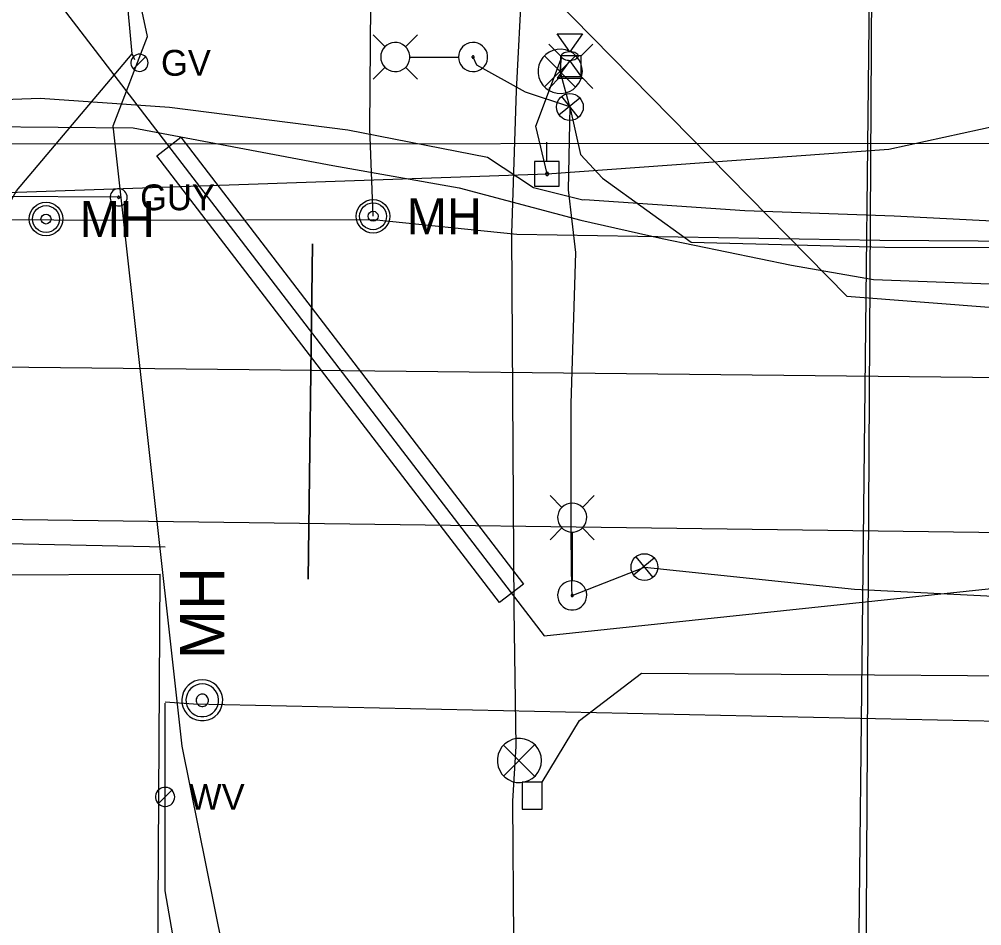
# Model space of a CAD drawing. Extents: x 596028 to 606371, y 330010 to 403088.
# Drawn here: x 604755.5 to 604899.1, y 332631.8 to 332767 of the extents above; entities that cross this region are included whole.
import ezdxf

# ---------------------------------------------------------------- set-up
doc = ezdxf.new("R2010")
doc.units = 0
for name, color, linetype in [('Default', 7, 'Continuous'), ('E_FTMS', 7, 'Continuous'), ('E_FTMS_Conduit', 7, 'Continuous'), ('E_LTG', 7, 'Continuous'), ('E_LTG_CID', 7, 'Continuous'), ('E_SIG', 7, 'Continuous'), ('E_UTL_E', 7, 'Continuous'), ('E_UTL_E_Bold', 7, 'Continuous'), ('E_UTL_E_UG', 7, 'Continuous'), ('E_UTL_EGuyWire', 7, 'Continuous'), ('E_UTL_EPowerPole', 7, 'Continuous'), ('E_UTL_FO_UG_MCI', 7, 'Continuous'), ('E_UTL_FO_UG_MWFN', 7, 'Continuous'), ('E_UTL_G', 7, 'Continuous'), ('E_UTL_G_UG', 7, 'Continuous'), ('E_UTL_Overhead', 7, 'Continuous'), ('E_UTL_SAN_UG', 7, 'Continuous'), ('E_UTL_T_UG', 7, 'Continuous'), ('E_UTL_TV_UG', 7, 'Continuous'), ('E_UTL_W', 7, 'Continuous'), ('E_UTL_W_MH', 7, 'Continuous'), ('E_UTL_W_UG', 7, 'Continuous')]:
    doc.layers.add(name, color=color, linetype=linetype)

# ---------------------------------------------------------------- blocks, each defined once
blk = doc.blocks.new('_U310')
at = {"layer": 'E_SIG'}
for p, q in [((0, 6.1), (0, -6.1)), ((-6.09, 0.4), (6.1, 0.4))]:
    blk.add_line(p, q, dxfattribs=at)
blk.add_circle((0, 0.01), 6.1, dxfattribs=at)
blk = doc.blocks.new('MH')
at = {"layer": 'Default'}
for radius in [15.24, 12.19, 4.57]:
    blk.add_circle((0, 0), radius, dxfattribs=at)
blk.add_text('MH', height=32.918, dxfattribs=at).set_placement((30.48, -16.46))

msp = doc.modelspace()

# ---------------------------------------------------------------- linework, layer by layer
at = {"layer": 'E_FTMS'}
for points in [[(604833.39, 332656.41), (604833.33, 332657.03), (604833.15, 332657.63), (604832.86, 332658.19), (604832.47, 332658.68), (604832, 332659.09), (604831.46, 332659.41), (604830.86, 332659.61), (604830.24, 332659.7), (604829.62, 332659.67), (604829.01, 332659.52), (604828.44, 332659.26), (604827.92, 332658.9), (604827.49, 332658.45), (604827.15, 332657.92), (604826.92, 332657.34), (604826.8, 332656.72), (604826.8, 332656.09), (604826.92, 332655.48), (604827.15, 332654.89), (604827.49, 332654.37), (604827.92, 332653.91), (604828.44, 332653.55), (604829.01, 332653.29), (604829.62, 332653.14), (604830.24, 332653.11), (604830.86, 332653.2), (604831.46, 332653.4), (604832, 332653.72), (604832.47, 332654.13), (604832.86, 332654.62), (604833.15, 332655.18), (604833.33, 332655.78), (604833.39, 332656.41)], [(604832.35, 332658.74), (604827.74, 332654.08)], [(604827.74, 332658.69), (604832.39, 332654.04)]]:
    msp.add_lwpolyline(points, dxfattribs=at)
at = {"layer": 'E_FTMS_Conduit'}
for points in [[(604880.59, 332398.82), (604873.35, 332398.49), (604868.3, 332433.51), (604856.91, 332481.35), (604846.05, 332527.21), (604835.98, 332569.37), (604830.74, 332604.73), (604829.27, 332629.67), (604829.12, 332650.32), (604829.6, 332658.54), (604829.33, 332678.99), (604828.97, 332735.01), (604829.66, 332756.35), (604830.5, 332772.6), (604833.6, 332786.94)], [(604875.48, 332151.89), (604882.43, 332779.77)]]:
    msp.add_lwpolyline(points, dxfattribs=at)
at = {"layer": 'E_LTG'}
for points in [[(604810.05, 332762.85), (604808.27, 332764.63)], [(604809.4, 332761.33), (604809.44, 332760.92), (604809.55, 332760.52), (604809.74, 332760.15), (604810, 332759.83), (604810.31, 332759.56), (604810.67, 332759.35), (604811.06, 332759.22), (604811.47, 332759.16), (604811.88, 332759.18), (604812.29, 332759.27), (604812.66, 332759.45), (604813, 332759.69), (604813.28, 332759.98), (604813.51, 332760.33), (604813.66, 332760.72), (604813.74, 332761.12), (604813.74, 332761.54), (604813.66, 332761.94), (604813.51, 332762.33), (604813.28, 332762.67), (604813, 332762.97), (604812.66, 332763.21), (604812.29, 332763.39), (604811.88, 332763.48), (604811.47, 332763.5), (604811.06, 332763.44), (604810.67, 332763.31), (604810.31, 332763.1), (604810, 332762.83), (604809.74, 332762.51), (604809.55, 332762.14), (604809.44, 332761.74), (604809.4, 332761.33)], [(604813.1, 332762.85), (604814.87, 332764.63)], [(604821, 332761.33), (604821.04, 332760.92), (604821.16, 332760.52), (604821.35, 332760.15), (604821.6, 332759.83), (604821.92, 332759.56), (604822.27, 332759.35), (604822.66, 332759.22), (604823.07, 332759.16), (604823.49, 332759.18), (604823.89, 332759.27), (604824.27, 332759.45), (604824.6, 332759.69), (604824.89, 332759.98), (604825.11, 332760.33), (604825.26, 332760.72), (604825.34, 332761.12), (604825.34, 332761.54), (604825.26, 332761.94), (604825.11, 332762.33), (604824.89, 332762.67), (604824.6, 332762.97), (604824.27, 332763.21), (604823.89, 332763.39), (604823.49, 332763.48), (604823.07, 332763.5), (604822.66, 332763.44), (604822.27, 332763.31), (604821.92, 332763.1), (604821.6, 332762.83), (604821.35, 332762.51), (604821.16, 332762.14), (604821.04, 332761.74), (604821, 332761.33)], [(604839.48, 332759.2), (604839.42, 332759.82), (604839.24, 332760.43), (604838.95, 332760.98), (604838.57, 332761.48), (604838.09, 332761.89), (604837.55, 332762.2), (604836.96, 332762.41), (604836.33, 332762.49), (604835.71, 332762.47), (604835.1, 332762.32), (604834.53, 332762.06), (604834.02, 332761.69), (604833.58, 332761.24), (604833.24, 332760.71), (604833.01, 332760.13), (604832.89, 332759.51), (604832.89, 332758.89), (604833.01, 332758.27), (604833.24, 332757.69), (604833.58, 332757.16), (604834.02, 332756.7), (604834.53, 332756.34), (604835.1, 332756.08), (604835.71, 332755.93), (604836.33, 332755.9), (604836.96, 332755.99), (604837.55, 332756.2), (604838.09, 332756.51), (604838.57, 332756.92), (604838.95, 332757.41), (604839.24, 332757.97), (604839.42, 332758.57), (604839.48, 332759.2)], [(604813.79, 332761.33), (604820.96, 332761.33)], [(604823.01, 332761.33), (604823.01, 332761.3), (604823.02, 332761.27), (604823.04, 332761.24), (604823.06, 332761.21), (604823.08, 332761.19), (604823.11, 332761.18), (604823.14, 332761.17), (604823.17, 332761.16), (604823.2, 332761.16), (604823.23, 332761.17), (604823.26, 332761.19), (604823.29, 332761.2), (604823.31, 332761.23), (604823.33, 332761.25), (604823.34, 332761.28), (604823.34, 332761.31), (604823.34, 332761.35), (604823.34, 332761.38), (604823.33, 332761.41), (604823.31, 332761.43), (604823.29, 332761.46), (604823.26, 332761.47), (604823.23, 332761.49), (604823.2, 332761.49), (604823.17, 332761.5), (604823.14, 332761.49), (604823.11, 332761.48), (604823.08, 332761.46), (604823.06, 332761.44), (604823.04, 332761.42), (604823.02, 332761.39), (604823.01, 332761.36), (604823.01, 332761.33)], [(604838.44, 332761.53), (604833.83, 332756.88)], [(604833.83, 332761.49), (604838.48, 332756.83)], [(604810.05, 332759.8), (604808.27, 332758.03)], [(604813.1, 332759.8), (604814.87, 332758.03)], [(604836.44, 332694.15), (604834.66, 332695.93)], [(604839.49, 332694.15), (604841.26, 332695.93)], [(604837.96, 332694.8), (604837.55, 332694.76), (604837.16, 332694.65), (604836.79, 332694.46), (604836.46, 332694.2), (604836.19, 332693.89), (604835.99, 332693.53), (604835.85, 332693.14), (604835.79, 332692.73), (604835.81, 332692.32), (604835.91, 332691.92), (604836.08, 332691.54), (604836.32, 332691.2), (604836.62, 332690.92), (604836.97, 332690.69), (604837.35, 332690.54), (604837.76, 332690.46), (604838.17, 332690.46), (604838.58, 332690.54), (604838.96, 332690.69), (604839.31, 332690.92), (604839.61, 332691.2), (604839.85, 332691.54), (604840.02, 332691.92), (604840.12, 332692.32), (604840.14, 332692.73), (604840.08, 332693.14), (604839.94, 332693.53), (604839.74, 332693.89), (604839.47, 332694.2), (604839.14, 332694.46), (604838.77, 332694.65), (604838.38, 332694.76), (604837.96, 332694.8)], [(604836.44, 332691.11), (604834.66, 332689.33)], [(604837.96, 332690.41), (604837.96, 332683.24)], [(604839.49, 332691.11), (604841.26, 332689.33)], [(604837.96, 332683.2), (604837.55, 332683.16), (604837.16, 332683.04), (604836.79, 332682.85), (604836.46, 332682.6), (604836.19, 332682.29), (604835.99, 332681.93), (604835.85, 332681.54), (604835.79, 332681.13), (604835.81, 332680.71), (604835.91, 332680.31), (604836.08, 332679.94), (604836.32, 332679.6), (604836.62, 332679.31), (604836.97, 332679.09), (604837.35, 332678.94), (604837.76, 332678.86), (604838.17, 332678.86), (604838.58, 332678.94), (604838.96, 332679.09), (604839.31, 332679.31), (604839.61, 332679.6), (604839.85, 332679.94), (604840.02, 332680.31), (604840.12, 332680.71), (604840.14, 332681.13), (604840.08, 332681.54), (604839.94, 332681.93), (604839.74, 332682.29), (604839.47, 332682.6), (604839.14, 332682.85), (604838.77, 332683.04), (604838.38, 332683.16), (604837.96, 332683.2)], [(604837.96, 332681.19), (604837.93, 332681.19), (604837.9, 332681.18), (604837.87, 332681.16), (604837.85, 332681.14), (604837.83, 332681.12), (604837.81, 332681.09), (604837.8, 332681.06), (604837.8, 332681.03), (604837.8, 332681), (604837.81, 332680.97), (604837.82, 332680.94), (604837.84, 332680.91), (604837.86, 332680.89), (604837.89, 332680.88), (604837.92, 332680.86), (604837.95, 332680.86), (604837.98, 332680.86), (604838.01, 332680.86), (604838.04, 332680.88), (604838.07, 332680.89), (604838.09, 332680.91), (604838.11, 332680.94), (604838.12, 332680.97), (604838.13, 332681), (604838.13, 332681.03), (604838.13, 332681.06), (604838.12, 332681.09), (604838.1, 332681.12), (604838.08, 332681.14), (604838.05, 332681.16), (604838.03, 332681.18), (604838, 332681.19), (604837.96, 332681.19)]]:
    msp.add_lwpolyline(points, dxfattribs=at)
at = {"layer": 'E_LTG_CID'}
for points in [[(604879.6, 332255.02), (604881.21, 332520.43), (604882.73, 332780.27), (604878.2, 332790.52), (604877.91, 332791.78), (604881.34, 332802.26), (604883.13, 332854.03), (604882.52, 332888.97), (604884.51, 332915.54), (604885.08, 332965.87), (604885.55, 333001.94), (604887.55, 333053.11)], [(604837.62, 332753.88), (604831.01, 332756.07), (604823.72, 332760.14), (604823.18, 332761.33)], [(604837.62, 332753.88), (604836.18, 332759.2), (604836.36, 332761.19)], [(604837.62, 332753.88), (604837.34, 332741.5), (604838.46, 332732.17), (604837.77, 332709.6), (604837.75, 332689.84), (604837.84, 332681.83), (604837.96, 332681.02), (604848.74, 332685.26)], [(604837.62, 332753.88), (604839.18, 332746.77), (604842.48, 332743.24), (604855.73, 332733.71), (604884.59, 332732.99)], [(604884.59, 332732.99), (604905.46, 332732.9), (604918.35, 332732.68)], [(604848.74, 332685.25), (604880.09, 332681.96), (604902.77, 332680.82), (604935.56, 332680.1)]]:
    msp.add_lwpolyline(points, dxfattribs=at)
at = {"layer": 'E_UTL_E'}
for points in [[(604836.21, 332761.51), (604834.46, 332763.26)], [(604839.31, 332761.51), (604841.06, 332763.26)], [(604839.31, 332761.51), (604836.21, 332761.51)], [(604836.21, 332761.51), (604836.21, 332758.41)], [(604839.31, 332758.41), (604839.31, 332761.51)], [(604836.21, 332758.41), (604834.46, 332756.66)], [(604836.21, 332758.41), (604839.31, 332758.41)], [(604839.31, 332758.41), (604841.06, 332756.66)]]:
    msp.add_lwpolyline(points, dxfattribs=at)
at = {"layer": 'E_UTL_E_Bold'}
for points in [[(604835.7, 332764.78), (604839.51, 332764.78)], [(604837.61, 332762.11), (604835.7, 332764.78)], [(604839.51, 332764.78), (604837.61, 332762.11)], [(604838.88, 332761.48), (604838.85, 332761.6), (604838.79, 332761.72), (604838.68, 332761.82), (604838.53, 332761.92), (604838.34, 332762), (604838.13, 332762.06), (604837.91, 332762.1), (604837.67, 332762.11), (604837.43, 332762.11), (604837.19, 332762.08), (604836.97, 332762.03), (604836.78, 332761.96), (604836.61, 332761.87), (604836.48, 332761.77), (604836.39, 332761.66), (604836.34, 332761.54), (604836.34, 332761.42), (604836.39, 332761.3), (604836.48, 332761.19), (604836.61, 332761.09), (604836.78, 332761), (604836.97, 332760.93), (604837.19, 332760.88), (604837.43, 332760.85), (604837.67, 332760.84), (604837.91, 332760.86), (604838.13, 332760.9), (604838.34, 332760.96), (604838.53, 332761.04), (604838.68, 332761.14), (604838.79, 332761.24), (604838.85, 332761.36), (604838.88, 332761.48)], [(604837.61, 332760.84), (604835.7, 332758.18)], [(604839.51, 332758.18), (604837.61, 332760.84)], [(604835.7, 332758.18), (604839.51, 332758.18)]]:
    msp.add_lwpolyline(points, dxfattribs=at)
at = {"layer": 'E_UTL_E_UG'}
msp.add_line((604834.23, 332743.9), (604885.18, 332747.59), dxfattribs=at)
for points in [[(604808.26, 332737.58), (604807.78, 332750.65), (604807.96, 332775.5), (604808.38, 332791.31), (604815.08, 332849.74), (604822.32, 332885.57), (604833.34, 332928.58), (604839.6, 332951.01), (604848.87, 332992.8), (604856.97, 333034.28), (604864.88, 333090.5), (604871.07, 333164.58), (604871.07, 333164.57), (604871.34, 333168.95), (604872.08, 333173.54), (604873.02, 333206.22), (604875.47, 333283.07), (604876.52, 333351.85), (604877.02, 333463.99), (604875.73, 333577.42)], [(604834.23, 332743.9), (604832.56, 332751.02), (604836.36, 332761.19)], [(604885.18, 332747.59), (604907.07, 332752.34), (604977.77, 332750.38), (605000.86, 332746.08), (605008.6, 332742.3)], [(604729.97, 332733.67), (604735.89, 332737.18), (604741.23, 332741.22), (604743.03, 332739.17), (604750.82, 332737.08), (604770.44, 332736.98), (604808.3, 332737.08), (604829.69, 332734.9), (604883.87, 332734.01), (604905.84, 332733.85), (604937.84, 332733.34), (604976.01, 332733.17), (605006.49, 332733.09)]]:
    msp.add_lwpolyline(points, dxfattribs=at)
at = {"layer": 'E_UTL_EGuyWire'}
msp.add_line((604770.31, 332740.41), (604740, 332740.64), dxfattribs=at)
for points in [[(604771.59, 332740.41), (604771.57, 332740.65), (604771.5, 332740.88), (604771.39, 332741.1), (604771.24, 332741.29), (604771.05, 332741.45), (604770.84, 332741.57), (604770.61, 332741.65), (604770.37, 332741.69), (604770.13, 332741.68), (604769.89, 332741.62), (604769.67, 332741.52), (604769.47, 332741.38), (604769.3, 332741.2), (604769.17, 332741), (604769.08, 332740.77), (604769.03, 332740.53), (604769.03, 332740.29), (604769.08, 332740.05), (604769.17, 332739.82), (604769.3, 332739.61), (604769.47, 332739.44), (604769.67, 332739.3), (604769.89, 332739.19), (604770.13, 332739.14), (604770.37, 332739.13), (604770.61, 332739.16), (604770.84, 332739.24), (604771.05, 332739.36), (604771.24, 332739.52), (604771.39, 332739.71), (604771.5, 332739.93), (604771.57, 332740.16), (604771.59, 332740.41)], [(604770.47, 332740.41), (604770.47, 332740.44), (604770.46, 332740.47), (604770.45, 332740.49), (604770.43, 332740.52), (604770.4, 332740.54), (604770.38, 332740.55), (604770.35, 332740.56), (604770.32, 332740.57), (604770.29, 332740.57), (604770.26, 332740.56), (604770.23, 332740.55), (604770.21, 332740.53), (604770.18, 332740.51), (604770.17, 332740.48), (604770.16, 332740.45), (604770.15, 332740.42), (604770.15, 332740.39), (604770.16, 332740.36), (604770.17, 332740.33), (604770.18, 332740.31), (604770.21, 332740.29), (604770.23, 332740.27), (604770.26, 332740.26), (604770.29, 332740.25), (604770.32, 332740.25), (604770.35, 332740.25), (604770.38, 332740.26), (604770.4, 332740.28), (604770.43, 332740.3), (604770.45, 332740.32), (604770.46, 332740.35), (604770.47, 332740.38), (604770.47, 332740.41)]]:
    msp.add_lwpolyline(points, dxfattribs=at)
at = {"layer": 'E_UTL_EPowerPole'}
for points in [[(604834.19, 332745.74), (604834.19, 332748.65)], [(604836.04, 332745.74), (604832.35, 332745.74)], [(604832.35, 332745.74), (604832.35, 332742.05)], [(604836.04, 332742.05), (604836.04, 332745.74)], [(604834.46, 332743.9), (604834.46, 332743.95), (604834.45, 332743.99), (604834.43, 332744.03), (604834.4, 332744.06), (604834.36, 332744.09), (604834.33, 332744.12), (604834.28, 332744.13), (604834.24, 332744.14), (604834.19, 332744.14), (604834.15, 332744.13), (604834.11, 332744.11), (604834.07, 332744.08), (604834.04, 332744.05), (604834.01, 332744.01), (604834, 332743.97), (604833.99, 332743.92), (604833.99, 332743.88), (604834, 332743.83), (604834.01, 332743.79), (604834.04, 332743.75), (604834.07, 332743.72), (604834.11, 332743.69), (604834.15, 332743.67), (604834.19, 332743.66), (604834.24, 332743.66), (604834.28, 332743.67), (604834.33, 332743.68), (604834.36, 332743.71), (604834.4, 332743.74), (604834.43, 332743.77), (604834.45, 332743.81), (604834.46, 332743.85), (604834.46, 332743.9)], [(604832.35, 332742.05), (604836.04, 332742.05)]]:
    msp.add_lwpolyline(points, dxfattribs=at)
at = {"layer": 'E_UTL_FO_UG_MCI'}
msp.add_line((604688.68, 332748.34), (605019.17, 332748.55), dxfattribs=at)
at = {"layer": 'E_UTL_FO_UG_MWFN'}
msp.add_lwpolyline([(604833.51, 332653.15), (604839.07, 332662.37), (604848.32, 332669.45), (605015.05, 332668.24)], dxfattribs=at)
msp.add_lwpolyline([(604830.51, 332649.15), (604833.51, 332649.15), (604833.51, 332653.15), (604830.51, 332653.15)], close=True, dxfattribs=at)
at = {"layer": 'E_UTL_G'}
for points in [[(604774.71, 332760.47), (604774.68, 332760.71), (604774.61, 332760.94), (604774.5, 332761.16), (604774.35, 332761.35), (604774.17, 332761.51), (604773.96, 332761.63), (604773.72, 332761.71), (604773.48, 332761.75), (604773.24, 332761.74), (604773, 332761.68), (604772.78, 332761.58), (604772.58, 332761.44), (604772.41, 332761.26), (604772.28, 332761.05), (604772.19, 332760.83), (604772.14, 332760.59), (604772.14, 332760.34), (604772.19, 332760.1), (604772.28, 332759.88), (604772.41, 332759.67), (604772.58, 332759.5), (604772.78, 332759.35), (604773, 332759.25), (604773.24, 332759.2), (604773.48, 332759.18), (604773.72, 332759.22), (604773.96, 332759.3), (604774.17, 332759.42), (604774.35, 332759.58), (604774.5, 332759.77), (604774.61, 332759.99), (604774.68, 332760.22), (604774.71, 332760.47)], [(604772.51, 332759.56), (604774.33, 332761.37)]]:
    msp.add_lwpolyline(points, dxfattribs=at)
at = {"layer": 'E_UTL_G_UG'}
for p, q in [((604798.57, 332683.45), (604799.23, 332733.46)), ((604798.57, 332683.45), (604799.23, 332733.46)), ((604799.23, 332733.46), (604798.57, 332683.45)), ((604453.34, 332696.36), (605095.21, 332687.86)), ((604453.34, 332696.36), (605095.21, 332687.86))]:
    msp.add_line(p, q, dxfattribs=at)
for points in [[(604772.71, 332760.89), (604772.31, 332761.79), (604771.42, 332771.65), (604771.95, 332808.2), (604773.58, 332829.94), (604774.78, 332874.85), (604775.6, 332935.83), (604779.22, 332978.79), (604786.72, 333008.88), (604803.13, 333062.75)], [(604749.57, 332684.13), (604749.82, 332711.64), (604750.99, 332734.1), (604755.08, 332741.37), (604772.31, 332761.79)], [(604515.1, 332688.18), (604749.17, 332684.11), (604776.51, 332684.21)], [(604826.46, 332359.31), (604815.87, 332444.5), (604813.9, 332454.28), (604809.14, 332454.89), (604791.01, 332456.14), (604774.74, 332456.76), (604773.86, 332466.27), (604773.81, 332490.55), (604774.78, 332532.83), (604775.53, 332575.18), (604776.11, 332617.83), (604776.51, 332684.21)]]:
    msp.add_lwpolyline(points, dxfattribs=at)
at = {"layer": 'E_UTL_Overhead'}
msp.add_line((604740, 332740.64), (604834.23, 332743.9), dxfattribs=at)
at = {"layer": 'E_UTL_SAN_UG'}
for p, q in [((604830.57, 332774.86), (604878.95, 332725.67)), ((604737.44, 332715.28), (604982.83, 332712.71))]:
    msp.add_line(p, q, dxfattribs=at)
msp.add_lwpolyline([(604878.95, 332725.67), (604992.19, 332716.93), (604992.09, 332721.29)], dxfattribs=at)
at = {"layer": 'E_UTL_T_UG'}
msp.add_lwpolyline([(604626.24, 332752.96), (604667.79, 332752.28), (604716.52, 332751.29), (604772.47, 332750.78), (604802.28, 332745.13), (604821.11, 332741.83), (604839.24, 332737.01), (604851.39, 332734.26), (604870.7, 332730.27), (604882.93, 332728.13), (604900.25, 332727.49), (604950.98, 332727.08), (604995.39, 332726.29), (605022.19, 332726.03), (605084.56, 332725.74), (605114.2, 332728.34), (605148.01, 332733.35)], dxfattribs=at)
at = {"layer": 'E_UTL_TV_UG'}
msp.add_lwpolyline([(604719.99, 332742.51), (604722.02, 332743.2), (604737.64, 332751.88), (604746.32, 332754.74), (604758.63, 332755.19), (604777.9, 332753.87), (604804.51, 332750.48), (604825.34, 332746.4), (604832.2, 332741.86), (604839.54, 332740.05), (604839.79, 332740.1), (604863.7, 332738.45), (604885.99, 332737.63), (604916.23, 332736.12)], dxfattribs=at)
at = {"layer": 'E_UTL_W'}
for points in [[(604778.68, 332650.97), (604778.65, 332651.24), (604778.57, 332651.5), (604778.45, 332651.75), (604778.28, 332651.96), (604778.08, 332652.14), (604777.84, 332652.27), (604777.59, 332652.36), (604777.32, 332652.4), (604777.05, 332652.39), (604776.78, 332652.32), (604776.54, 332652.21), (604776.32, 332652.05), (604776.13, 332651.86), (604775.98, 332651.63), (604775.88, 332651.38), (604775.83, 332651.11), (604775.83, 332650.84), (604775.88, 332650.57), (604775.98, 332650.32), (604776.13, 332650.09), (604776.32, 332649.9), (604776.54, 332649.74), (604776.78, 332649.63), (604777.05, 332649.56), (604777.32, 332649.55), (604777.59, 332649.59), (604777.84, 332649.68), (604778.08, 332649.81), (604778.28, 332649.99), (604778.45, 332650.2), (604778.57, 332650.44), (604778.65, 332650.7), (604778.68, 332650.97)], [(604776.24, 332649.97), (604778.26, 332651.98)]]:
    msp.add_lwpolyline(points, dxfattribs=at)
at = {"layer": 'E_UTL_W_MH'}
for points in [[(604782.79, 332668.44), (604782.21, 332668.39), (604781.65, 332668.23), (604781.14, 332667.96), (604780.68, 332667.6), (604780.3, 332667.16), (604780.01, 332666.66), (604779.82, 332666.11), (604779.74, 332665.53), (604779.76, 332664.95), (604779.9, 332664.39), (604780.14, 332663.86), (604780.48, 332663.39), (604780.9, 332662.99), (604781.39, 332662.67), (604781.93, 332662.46), (604782.5, 332662.35), (604783.08, 332662.35), (604783.65, 332662.46), (604784.19, 332662.67), (604784.68, 332662.99), (604785.1, 332663.39), (604785.44, 332663.86), (604785.68, 332664.39), (604785.81, 332664.95), (604785.84, 332665.53), (604785.76, 332666.11), (604785.57, 332666.66), (604785.28, 332667.16), (604784.9, 332667.6), (604784.44, 332667.96), (604783.92, 332668.23), (604783.37, 332668.39), (604782.79, 332668.44)], [(604782.79, 332667.83), (604782.33, 332667.79), (604781.88, 332667.66), (604781.47, 332667.45), (604781.1, 332667.16), (604780.8, 332666.81), (604780.57, 332666.4), (604780.41, 332665.97), (604780.35, 332665.51), (604780.37, 332665.04), (604780.48, 332664.59), (604780.67, 332664.17), (604780.94, 332663.79), (604781.28, 332663.47), (604781.67, 332663.22), (604782.1, 332663.04), (604782.56, 332662.96), (604783.02, 332662.96), (604783.48, 332663.04), (604783.91, 332663.22), (604784.3, 332663.47), (604784.64, 332663.79), (604784.91, 332664.17), (604785.1, 332664.59), (604785.21, 332665.04), (604785.23, 332665.51), (604785.16, 332665.97), (604785.01, 332666.4), (604784.78, 332666.81), (604784.48, 332667.16), (604784.11, 332667.45), (604783.7, 332667.66), (604783.25, 332667.79), (604782.79, 332667.83)], [(604782.79, 332666.31), (604782.62, 332666.29), (604782.45, 332666.24), (604782.29, 332666.16), (604782.16, 332666.05), (604782.04, 332665.92), (604781.96, 332665.77), (604781.9, 332665.6), (604781.87, 332665.43), (604781.88, 332665.26), (604781.92, 332665.09), (604782, 332664.93), (604782.1, 332664.79), (604782.22, 332664.67), (604782.37, 332664.57), (604782.53, 332664.51), (604782.7, 332664.48), (604782.88, 332664.48), (604783.05, 332664.51), (604783.21, 332664.57), (604783.36, 332664.67), (604783.48, 332664.79), (604783.58, 332664.93), (604783.66, 332665.09), (604783.7, 332665.26), (604783.7, 332665.43), (604783.68, 332665.6), (604783.62, 332665.77), (604783.54, 332665.92), (604783.42, 332666.05), (604783.28, 332666.16), (604783.13, 332666.24), (604782.96, 332666.29), (604782.79, 332666.31)]]:
    msp.add_lwpolyline(points, dxfattribs=at)
at = {"layer": 'E_UTL_W_UG'}
for p, q in [((604774.64, 332764.39), (604766.98, 332799.55)), ((604752.66, 332780.75), (604833.78, 332675)), ((604833.78, 332675), (604900.94, 332682.11)), ((604812.41, 332497.24), (604779.77, 332658.55))]:
    msp.add_line(p, q, dxfattribs=at)
for points in [[(604779.77, 332658.55), (604769.49, 332751.06), (604774.64, 332764.39)], [(604557.89, 332691.73), (604602.99, 332690.99), (604651.65, 332690.22), (604699.51, 332689.92), (604777.25, 332688.26)], [(604777.25, 332665.16), (604781.5, 332664.88), (604910.94, 332662.05), (604973.76, 332661.03), (604999.15, 332662.21)], [(604777.25, 332650.97), (604777.25, 332664.97)], [(604808.28, 332458.89), (604777.25, 332636.97), (604777.25, 332650.97)]]:
    msp.add_lwpolyline(points, dxfattribs=at)
msp.add_lwpolyline([(604779.57, 332749.36), (604830.7, 332682.71), (604827.13, 332679.97), (604776, 332746.62)], close=True, dxfattribs=at)

# ---------------------------------------------------------------- block references
at = {"layer": 'E_LTG', "xscale": 0.32808333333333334, "yscale": 0.3280833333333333, "rotation": 38.98403201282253}
for p in [(604837.62, 332753.88), (604848.74, 332685.25)]:
    msp.add_blockref('_U310', p, dxfattribs=at)
at = {"layer": 'E_UTL_E', "xscale": 0.16404166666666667, "yscale": 0.16404166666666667}
for p in [(604759.48, 332737.17), (604808.26, 332737.58)]:
    msp.add_blockref('MH', p, dxfattribs=at)

# ---------------------------------------------------------------- texts
at = {"layer": 'E_UTL_EGuyWire'}
msp.add_text('GUY', height=3.85, dxfattribs=at).set_placement((604773.52, 332738.48))
at = {"layer": 'E_UTL_G'}
msp.add_text('GV', height=3.85, dxfattribs=at).set_placement((604776.63, 332758.54))
at = {"layer": 'E_UTL_W'}
msp.add_text('WV', height=3.85, dxfattribs=at).set_placement((604780.82, 332649.05))
at = {"layer": 'E_UTL_W_MH'}
msp.add_text('MH', height=6.6, rotation=90, dxfattribs=at).set_placement((604786.09, 332671.5))

doc.saveas('drawing.dxf')
